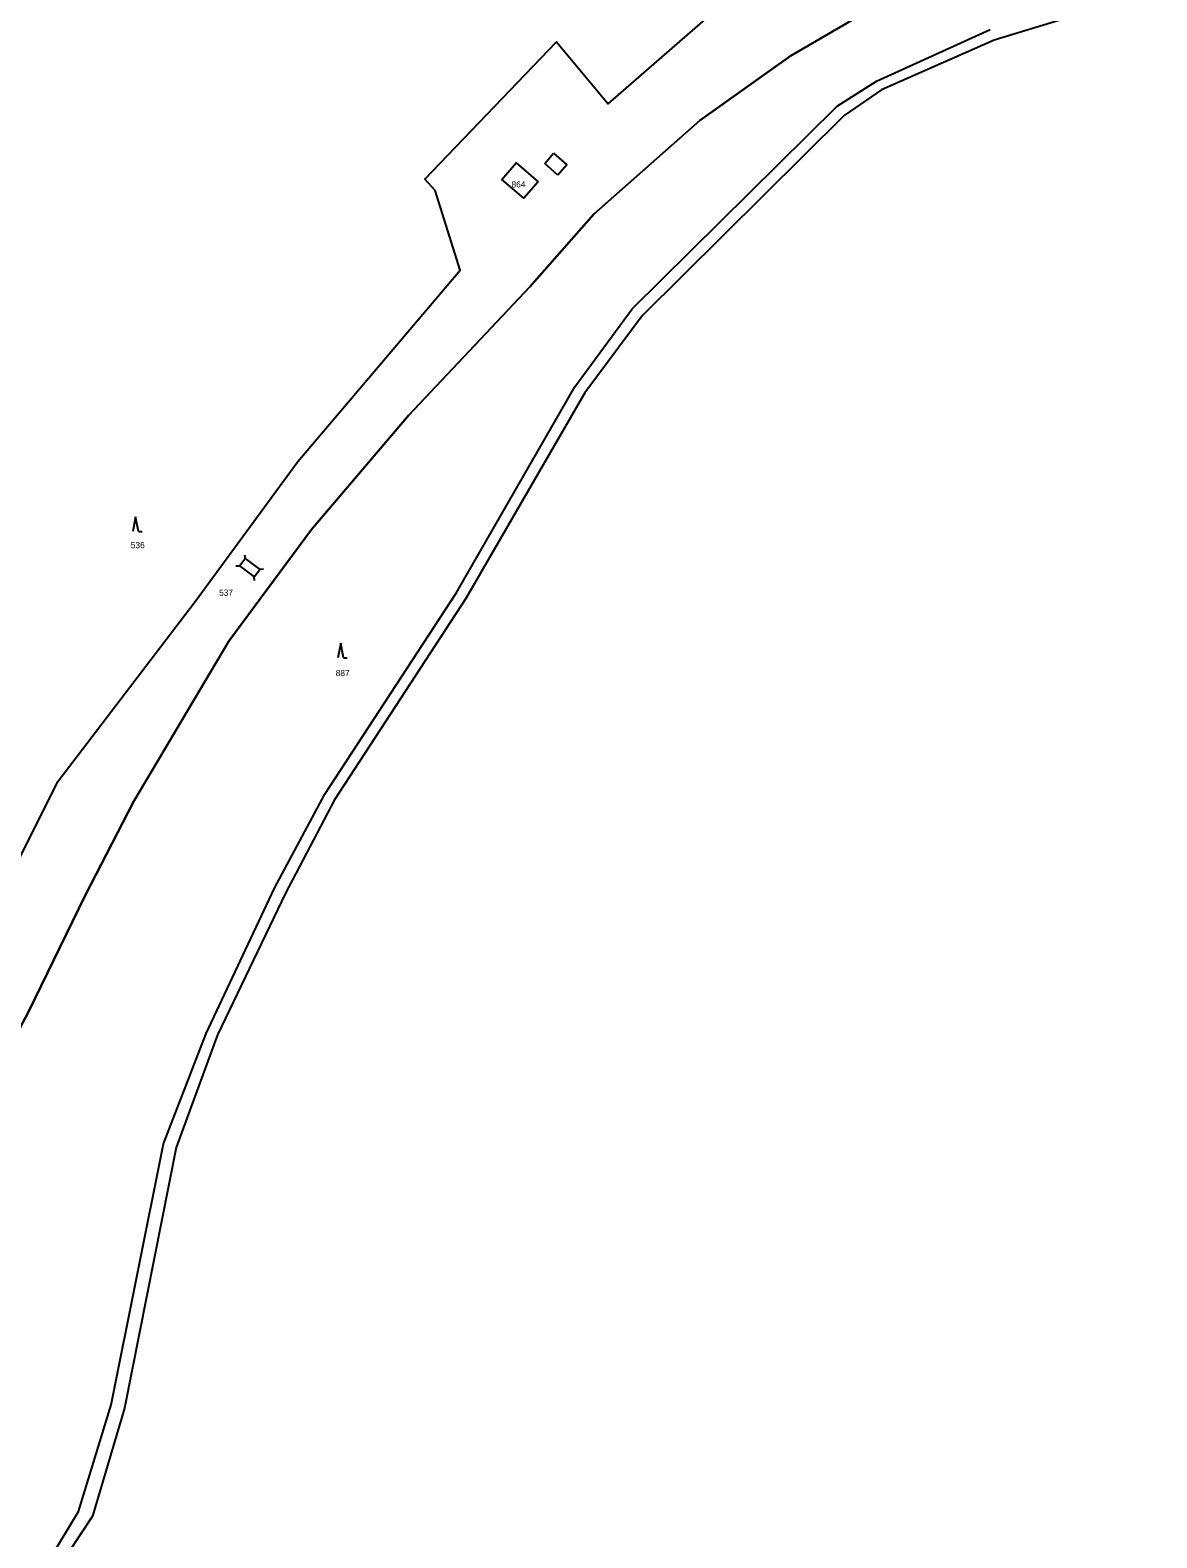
# Model space of a CAD drawing. Extents: x -520431 to -517205, y -1075927 to -1074013.
# Drawn here: x -520131.6 to -519824.4, y -1075506.4 to -1075095.5 of the extents above; entities that cross this region are included whole.
import ezdxf

# ---------------------------------------------------------------- set-up
doc = ezdxf.new("R2010")
doc.units = 0
for name, color, linetype in [('Hranice parcel', 7, 'Continuous'), ('Parcelní čísla', 7, 'Continuous'), ('Vnitřní kresba', 7, 'Continuous'), ('Vrstva 54', 7, 'Continuous'), ('Značky kultur', 7, 'Continuous')]:
    doc.layers.add(name, color=color, linetype=linetype)

msp = doc.modelspace()

# ---------------------------------------------------------------- linework, layer by layer
at = {"layer": 'Hranice parcel'}
for points in [[(-520302.72, -1075925.35), (-520303, -1075921.12), (-520305.36, -1075866.94), (-520296.59, -1075806.18), (-520288.26, -1075756.04), (-520272.41, -1075683.94), (-520260.85, -1075621.57), (-520252.57, -1075580.03), (-520235.83, -1075538.19), (-520213.49, -1075473.53), (-520183.57, -1075419.35), (-520160.36, -1075375.59), (-520146.53, -1075345.11), (-520124.05, -1075300.26), (-520086.67, -1075251.23), (-520058.61, -1075213.11), (-520014.35, -1075160.9), (-520021.14, -1075139.22), (-520023.96, -1075136.16), (-519988.08, -1075098.67), (-519973.97, -1075115.61), (-519927.27, -1075074.86)], [(-520281.19, -1075925.35), (-520284.31, -1075892.43), (-520280.16, -1075835.55), (-520272.76, -1075781.1), (-520252.53, -1075701.11), (-520234.74, -1075619.24), (-520219.38, -1075560.04), (-520207.83, -1075520.9), (-520201.8, -1075499.48), (-520170.45, -1075435.1), (-520132.08, -1075363.03), (-520116.6, -1075331.33), (-520103.47, -1075305.84), (-520077.46, -1075262.04), (-520054.92, -1075231.63), (-520028.48, -1075200.53), (-519995.34, -1075165.5), (-519977.93, -1075145.65), (-519949.01, -1075120.12), (-519924.37, -1075102.58), (-519892.38, -1075083.85)], [(-519993.1, -1075136.87), (-519996.97, -1075141.32), (-520002.99, -1075136.19), (-519999.12, -1075131.65), (-519993.1, -1075136.87)]]:
    msp.add_lwpolyline(points, dxfattribs=at)
at = {"layer": 'Vnitřní kresba'}
for p, q in [((-519824.39, -1075084.7), (-519868.78, -1075098.27)), ((-519900.85, -1075109.38), (-519869.8, -1075095.33)), ((-519868.78, -1075098.27), (-519899.47, -1075111.78)), ((-519911.59, -1075116.19), (-519900.85, -1075109.38)), ((-519899.47, -1075111.78), (-519909.69, -1075118.73)), ((-519967.48, -1075171.47), (-519911.59, -1075116.19)), ((-519909.69, -1075118.73), (-519964.77, -1075173.34)), ((-519991.32, -1075131.8), (-519988.93, -1075129.07)), ((-519988.93, -1075129.07), (-519985.27, -1075132.24)), ((-519987.69, -1075134.98), (-519991.32, -1075131.8)), ((-519985.27, -1075132.24), (-519987.69, -1075134.98)), ((-519983.09, -1075192.69), (-519967.48, -1075171.47)), ((-519964.77, -1075173.34), (-519980.38, -1075194.39)), ((-520015.44, -1075248.95), (-519983.09, -1075192.69)), ((-519980.38, -1075194.39), (-520012.85, -1075250.42)), ((-520074.53, -1075241.47), (-520072.99, -1075239.48)), ((-520073.15, -1075238.49), (-520072.99, -1075239.48)), ((-520072.99, -1075239.48), (-520068.97, -1075242.53)), ((-520075.53, -1075241.47), (-520074.53, -1075241.47)), ((-520074.53, -1075241.47), (-520070.51, -1075244.51)), ((-520070.51, -1075244.51), (-520068.97, -1075242.53)), ((-520067.98, -1075242.43), (-520068.97, -1075242.53)), ((-520070.48, -1075245.51), (-520070.51, -1075244.51)), ((-520051.29, -1075303.7), (-520015.44, -1075248.95)), ((-520012.85, -1075250.42), (-520048.59, -1075305.28)), ((-520065, -1075329.33), (-520051.29, -1075303.7)), ((-520048.59, -1075305.28), (-520061.99, -1075330.7)), ((-520083.6, -1075368.94), (-520065, -1075329.33)), ((-520061.99, -1075330.7), (-520080.49, -1075369.33)), ((-520095.24, -1075399.01), (-520083.6, -1075368.94)), ((-520080.49, -1075369.33), (-520091.83, -1075400.05)), ((-520109.49, -1075470.19), (-520095.24, -1075399.01)), ((-520091.83, -1075400.05), (-520105.88, -1075471.1)), ((-520118.4, -1075499.23), (-520109.49, -1075470.19)), ((-520105.88, -1075471.1), (-520114.61, -1075500.54)), ((-520130.92, -1075519.83), (-520118.4, -1075499.23)), ((-520114.61, -1075500.54), (-520128.82, -1075521.92))]:
    msp.add_line(p, q, dxfattribs=at)
at = {"layer": 'Vrstva 54'}
for points in [[(-520303, -1075921.12), (-520305.36, -1075866.94), (-520296.59, -1075806.18), (-520288.26, -1075756.04), (-520272.41, -1075683.94), (-520260.85, -1075621.57), (-520252.57, -1075580.03), (-520235.83, -1075538.19), (-520213.49, -1075473.53), (-520183.57, -1075419.35), (-520160.36, -1075375.59), (-520146.53, -1075345.11), (-520124.05, -1075300.26), (-520086.67, -1075251.23), (-520058.61, -1075213.11), (-520014.35, -1075160.9), (-520021.14, -1075139.22), (-520023.96, -1075136.16), (-519988.08, -1075098.67), (-519973.97, -1075115.61), (-519927.27, -1075074.86)], [(-519892.38, -1075083.85), (-519924.37, -1075102.58), (-519949.01, -1075120.12), (-519977.93, -1075145.65), (-519995.34, -1075165.5), (-520028.48, -1075200.53), (-520054.92, -1075231.63), (-520077.46, -1075262.04), (-520103.47, -1075305.84), (-520116.6, -1075331.33), (-520132.08, -1075363.03), (-520170.45, -1075435.1), (-520201.8, -1075499.48), (-520219.38, -1075560.04), (-520234.74, -1075619.24), (-520252.53, -1075701.11), (-520272.76, -1075781.1), (-520280.16, -1075835.55), (-520284.31, -1075892.43), (-520281.19, -1075925.35)]]:
    msp.add_lwpolyline(points, dxfattribs=at)
at = {"layer": 'Značky kultur'}
for p, q in [((-520102.86, -1075228.16), (-520103.61, -1075232.16)), ((-520102.11, -1075232.16), (-520102.86, -1075228.16)), ((-520102.11, -1075232.16), (-520101.11, -1075232.16)), ((-520046.93, -1075262.57), (-520047.68, -1075266.57)), ((-520046.18, -1075266.57), (-520046.93, -1075262.57)), ((-520046.18, -1075266.57), (-520045.19, -1075266.57))]:
    msp.add_line(p, q, dxfattribs=at)

# ---------------------------------------------------------------- texts
at = {"layer": 'Parcelní čísla'}
for s, p in [('864', (-520000.36, -1075138.38)), ('536', (-520104.17, -1075236.7)), ('537', (-520080.1, -1075249.67)), ('887', (-520048.3, -1075271.57))]:
    msp.add_text(s, height=1.7, dxfattribs=at).set_placement(p)

doc.saveas('drawing.dxf')
